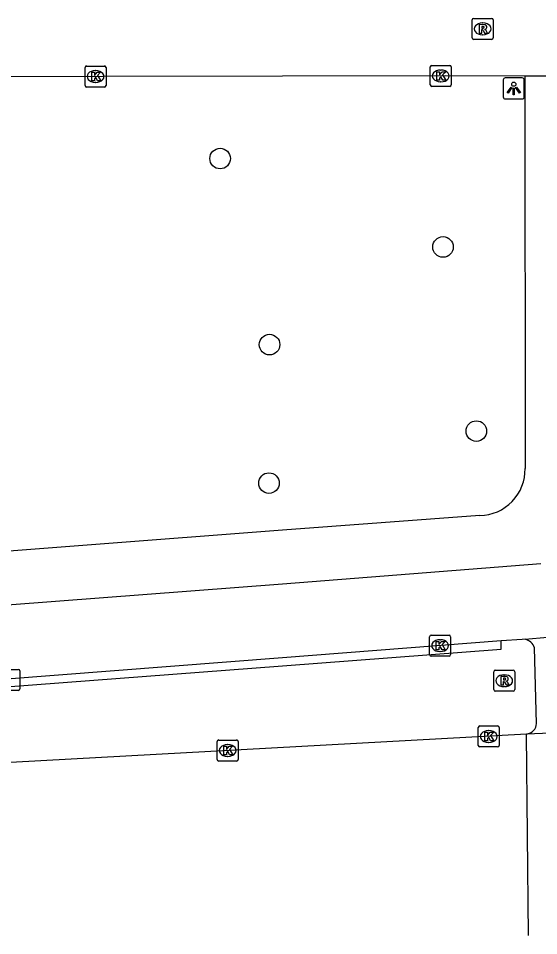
# Model space of a CAD drawing. Extents: x 160457 to 162082, y 388340 to 389736.
# Drawn here: x 160987.42 to 161012.2, y 388341.44 to 388385.09 of the extents above; entities that cross this region are included whole.
import ezdxf

# ---------------------------------------------------------------- set-up
doc = ezdxf.new("R2010")
doc.units = 0
for name, color, linetype in [('IMGEO_Boom', 7, 'Continuous'), ('IMGEO_Fietspad_gesloten', 7, 'Continuous'), ('IMGEO_Kolk', 7, 'Continuous'), ('IMGEO_Lichtpunt', 7, 'Continuous'), ('IMGEO_Rijbaan_lokaal_open', 7, 'Continuous'), ('IMGEO_Rijbaan_regionaal_gesloten', 7, 'Continuous'), ('IMGEO_Rioolput', 7, 'Continuous'), ('IMGEO_Verkeerseiland_open', 7, 'Continuous'), ('IMGEO_Voetpad_open', 7, 'Continuous')]:
    doc.layers.add(name, color=color, linetype=linetype)

msp = doc.modelspace()

# ---------------------------------------------------------------- linework, layer by layer
at = {"layer": 'IMGEO_Boom'}
for centre in [(160997.026, 388378.416), (161007.642, 388374.21), (160999.38, 388369.564), (161009.227, 388365.45), (160999.352, 388362.975)]:
    msp.add_circle(centre, 0.489, dxfattribs=at)
at = {"layer": 'IMGEO_Fietspad_gesloten'}
for points in [[(161012.297, 388359.142), (161000, 388358.164), (160954.457, 388354.688)], [(161011.548, 388355.547), (161012.618, 388355.65)], [(161010.41, 388355.47), (161000, 388354.666), (160957.522, 388351.385)], [(161011.548, 388355.547), (161011.417, 388355.534), (161010.41, 388355.47)]]:
    msp.add_lwpolyline(points, dxfattribs=at)
at = {"layer": 'IMGEO_Kolk'}
for p, q in [((160990.594, 388381.892), (160990.594, 388382.744)), ((160990.669, 388382.818), (160991.521, 388382.818)), ((160991.595, 388382.744), (160991.595, 388381.892)), ((161007.031, 388381.92), (161007.031, 388382.772)), ((161007.106, 388382.846), (161007.958, 388382.846)), ((161008.032, 388382.772), (161008.032, 388381.92)), ((160991.082, 388382.598), (160991.107, 388382.598)), ((161007.519, 388382.626), (161007.544, 388382.626)), ((160991.521, 388381.818), (160990.669, 388381.818)), ((160991.105, 388382.038), (160991.08, 388382.038)), ((161007.958, 388381.846), (161007.106, 388381.846)), ((161007.542, 388382.066), (161007.517, 388382.066)), ((161007, 388354.817), (161007, 388355.669)), ((161007.075, 388355.743), (161007.927, 388355.743)), ((161008.001, 388355.669), (161008.001, 388354.817)), ((161007.488, 388355.523), (161007.513, 388355.523)), ((161007.511, 388354.963), (161007.486, 388354.963)), ((161007.927, 388354.743), (161007.075, 388354.743)), ((160986.566, 388354.111), (160987.418, 388354.111)), ((160987.492, 388354.037), (160987.492, 388353.185)), ((160987.418, 388353.111), (160986.566, 388353.111)), ((161009.315, 388350.495), (161009.315, 388351.347)), ((161009.39, 388351.421), (161010.242, 388351.421)), ((161010.316, 388351.347), (161010.316, 388350.495)), ((161009.803, 388351.201), (161009.828, 388351.201)), ((160996.886, 388349.827), (160996.886, 388350.679)), ((160996.961, 388350.753), (160997.813, 388350.753)), ((160997.374, 388350.533), (160997.399, 388350.533)), ((160997.887, 388350.679), (160997.887, 388349.827)), ((161010.242, 388350.421), (161009.39, 388350.421)), ((161009.826, 388350.641), (161009.801, 388350.641)), ((160997.397, 388349.973), (160997.372, 388349.973)), ((160997.813, 388349.753), (160996.961, 388349.753))]:
    msp.add_line(p, q, dxfattribs=at)
for points in [[(160990.594, 388381.892), (160990.594, 388382.744)], [(160990.669, 388382.818), (160991.521, 388382.818)], [(160991.595, 388382.744), (160991.595, 388381.892)], [(161007.031, 388381.92), (161007.031, 388382.772)], [(161007.106, 388382.846), (161007.958, 388382.846)], [(161008.032, 388382.772), (161008.032, 388381.92)], [(160990.915, 388382.518), (160991.038, 388382.518), (160991.038, 388382.367), (160991.168, 388382.518), (160991.332, 388382.518), (160991.186, 388382.367), (160991.339, 388382.118), (160991.187, 388382.118), (160991.102, 388382.282), (160991.038, 388382.215), (160991.038, 388382.118), (160990.915, 388382.118), (160990.915, 388382.518)], [(161007.352, 388382.546), (161007.475, 388382.546), (161007.475, 388382.395), (161007.605, 388382.546), (161007.769, 388382.546), (161007.623, 388382.395), (161007.776, 388382.146), (161007.624, 388382.146), (161007.539, 388382.31), (161007.475, 388382.243), (161007.475, 388382.146), (161007.352, 388382.146), (161007.352, 388382.546)], [(160991.521, 388381.818), (160990.669, 388381.818)], [(161007.958, 388381.846), (161007.106, 388381.846)], [(161007, 388354.817), (161007, 388355.669)], [(161007.075, 388355.743), (161007.927, 388355.743)], [(161008.001, 388355.669), (161008.001, 388354.817)], [(161007.321, 388355.443), (161007.444, 388355.443), (161007.444, 388355.292), (161007.574, 388355.443), (161007.738, 388355.443), (161007.592, 388355.292), (161007.745, 388355.043), (161007.593, 388355.043), (161007.508, 388355.207), (161007.444, 388355.14), (161007.444, 388355.043), (161007.321, 388355.043), (161007.321, 388355.443)], [(161007.927, 388354.743), (161007.075, 388354.743)], [(160986.566, 388354.111), (160987.418, 388354.111)], [(160987.492, 388354.037), (160987.492, 388353.185)], [(160987.418, 388353.111), (160986.566, 388353.111)], [(161009.315, 388350.495), (161009.315, 388351.347)], [(161009.39, 388351.421), (161010.242, 388351.421)], [(161010.316, 388351.347), (161010.316, 388350.495)], [(161009.636, 388351.121), (161009.759, 388351.121), (161009.759, 388350.97), (161009.889, 388351.121), (161010.053, 388351.121), (161009.907, 388350.97), (161010.06, 388350.721), (161009.908, 388350.721), (161009.823, 388350.885), (161009.759, 388350.818), (161009.759, 388350.721), (161009.636, 388350.721), (161009.636, 388351.121)], [(160996.886, 388349.827), (160996.886, 388350.679)], [(160996.961, 388350.753), (160997.813, 388350.753)], [(160997.207, 388350.453), (160997.33, 388350.453), (160997.33, 388350.302), (160997.46, 388350.453), (160997.624, 388350.453), (160997.478, 388350.302), (160997.631, 388350.053), (160997.479, 388350.053), (160997.394, 388350.217), (160997.33, 388350.15), (160997.33, 388350.053), (160997.207, 388350.053), (160997.207, 388350.453)], [(160997.887, 388350.679), (160997.887, 388349.827)], [(161010.242, 388350.421), (161009.39, 388350.421)], [(160997.813, 388349.753), (160996.961, 388349.753)]]:
    msp.add_lwpolyline(points, dxfattribs=at)
for centre, start, end in [((160990.671, 388382.742), 91.552, 178.448), ((160990.671, 388382.742), 91.552, 178.448), ((160991.519, 388382.742), 1.552, 88.448), ((160991.519, 388382.742), 1.552, 88.448), ((161007.108, 388382.77), 91.552, 178.448), ((161007.108, 388382.77), 91.552, 178.448), ((161007.956, 388382.77), 1.552, 88.448), ((161007.956, 388382.77), 1.552, 88.448), ((160990.671, 388381.894), 181.552, 268.448), ((160990.671, 388381.894), 181.552, 268.448), ((160991.519, 388381.894), 271.552, 358.448), ((160991.519, 388381.894), 271.552, 358.448), ((161007.108, 388381.922), 181.552, 268.448), ((161007.108, 388381.922), 181.552, 268.448), ((161007.956, 388381.922), 271.552, 358.448), ((161007.956, 388381.922), 271.552, 358.448), ((161007.077, 388355.667), 91.552, 178.448), ((161007.077, 388355.667), 91.552, 178.448), ((161007.925, 388355.667), 1.552, 88.448), ((161007.925, 388355.667), 1.552, 88.448), ((161007.077, 388354.819), 181.552, 268.448), ((161007.077, 388354.819), 181.552, 268.448), ((161007.925, 388354.819), 271.552, 358.448), ((161007.925, 388354.819), 271.552, 358.448), ((160987.416, 388354.035), 1.552, 88.448), ((160987.416, 388354.035), 1.552, 88.448), ((160987.416, 388353.187), 271.552, 358.448), ((160987.416, 388353.187), 271.552, 358.448), ((161009.392, 388351.345), 91.552, 178.448), ((161009.392, 388351.345), 91.552, 178.448), ((161010.24, 388351.345), 1.552, 88.448), ((161010.24, 388351.345), 1.552, 88.448), ((160996.963, 388350.677), 91.552, 178.448), ((160996.963, 388350.677), 91.552, 178.448), ((160997.811, 388350.677), 1.552, 88.448), ((160997.811, 388350.677), 1.552, 88.448), ((161009.392, 388350.497), 181.552, 268.448), ((161009.392, 388350.497), 181.552, 268.448), ((161010.24, 388350.497), 271.552, 358.448), ((161010.24, 388350.497), 271.552, 358.448), ((160996.963, 388349.829), 181.552, 268.448), ((160996.963, 388349.829), 181.552, 268.448), ((160997.811, 388349.829), 271.552, 358.448), ((160997.811, 388349.829), 271.552, 358.448)]:
    msp.add_arc(centre, 0.0765, start, end, dxfattribs=at)
for centre, major_axis, ratio, start_param, end_param in [((160991.081, 388382.318), (-0.387, 0.002), 0.722429, 4.712389, 7.853982), ((160991.106, 388382.318), (-0.39, 0.002), 0.717154, 1.570796, 4.712389), ((161007.518, 388382.346), (-0.387, 0.002), 0.722429, 4.712389, 7.853982), ((161007.543, 388382.346), (-0.39, 0.002), 0.717154, 1.570796, 4.712389), ((161007.487, 388355.243), (-0.387, 0.002), 0.722429, 4.712389, 7.853982), ((161007.512, 388355.243), (-0.39, 0.002), 0.717154, 1.570796, 4.712389), ((161009.802, 388350.921), (-0.387, 0.002), 0.722429, 4.712389, 7.853982), ((161009.827, 388350.921), (-0.39, 0.002), 0.717154, 1.570796, 4.712389), ((160997.373, 388350.253), (-0.387, 0.002), 0.722429, 4.712389, 7.853982), ((160997.398, 388350.253), (-0.39, 0.002), 0.717154, 1.570796, 4.712389)]:
    msp.add_ellipse(centre, major_axis=major_axis, ratio=ratio, start_param=start_param, end_param=end_param, dxfattribs=at)
at = {"layer": 'IMGEO_Lichtpunt'}
for p, q in [((161010.511, 388382.154), (161010.511, 388381.347)), ((161010.511, 388382.154), (161010.511, 388381.347)), ((161011.413, 388382.249), (161010.605, 388382.249)), ((161011.413, 388382.249), (161010.605, 388382.249)), ((161011.507, 388381.347), (161011.507, 388382.154)), ((161011.507, 388381.347), (161011.507, 388382.154)), ((161010.605, 388381.253), (161011.413, 388381.253)), ((161010.605, 388381.253), (161011.413, 388381.253))]:
    msp.add_line(p, q, dxfattribs=at)
for points in [[(161010.885, 388381.818), (161010.924, 388381.79), (161010.736, 388381.528), (161010.698, 388381.555), (161010.885, 388381.818)], [(161011.097, 388381.79), (161011.135, 388381.817), (161011.322, 388381.555), (161011.283, 388381.527), (161011.097, 388381.79)], [(161010.987, 388381.77), (161011.034, 388381.77), (161011.034, 388381.448), (161010.987, 388381.448), (161010.987, 388381.77)]]:
    msp.add_lwpolyline(points, dxfattribs=at)
msp.add_circle((161011.01, 388381.952), 0.0994, dxfattribs=at)
for centre, start, end in [((161010.605, 388382.154), 90, 180), ((161010.605, 388382.154), 90, 180), ((161011.413, 388382.154), 0, 90), ((161011.413, 388382.154), 0, 90), ((161010.605, 388381.347), 180, 270), ((161010.605, 388381.347), 180, 270), ((161011.413, 388381.347), 270, 0), ((161011.413, 388381.347), 270, 360)]:
    msp.add_arc(centre, 0.0946, start, end, dxfattribs=at)
at = {"layer": 'IMGEO_Rijbaan_lokaal_open'}
for points in [[(160957.248, 388382.271), (161000, 388382.351), (161007.757, 388382.366), (161011.529, 388382.357)], [(161011.529, 388382.357), (161013.643, 388382.351)]]:
    msp.add_lwpolyline(points, dxfattribs=at)
at = {"layer": 'IMGEO_Rijbaan_regionaal_gesloten'}
for points in [[(161011.621, 388351.037), (160984.421, 388349.535)], [(161015.033, 388351.167), (161011.621, 388351.037)], [(161011.715, 388341.445), (161011.668, 388346.244), (161011.621, 388351.037)]]:
    msp.add_lwpolyline(points, dxfattribs=at)
at = {"layer": 'IMGEO_Rioolput'}
for p, q in [((161009.028, 388384.159), (161009.028, 388385.011)), ((161009.103, 388385.085), (161009.955, 388385.085)), ((161010.029, 388385.011), (161010.029, 388384.159)), ((161009.516, 388384.865), (161009.541, 388384.865)), ((161009.955, 388384.085), (161009.103, 388384.085)), ((161009.539, 388384.305), (161009.514, 388384.305)), ((161010.053, 388353.148), (161010.053, 388354)), ((161010.128, 388354.074), (161010.98, 388354.074)), ((161011.054, 388354), (161011.054, 388353.148)), ((161010.541, 388353.854), (161010.566, 388353.854)), ((161010.98, 388353.074), (161010.128, 388353.074)), ((161010.564, 388353.294), (161010.539, 388353.294))]:
    msp.add_line(p, q, dxfattribs=at)
for points in [[(161009.028, 388384.159), (161009.028, 388385.011)], [(161009.103, 388385.085), (161009.955, 388385.085)], [(161010.029, 388385.011), (161010.029, 388384.159)], [(161009.617, 388384.783), (161009.365, 388384.785), (161009.365, 388384.385)], [(161009.365, 388384.385), (161009.489, 388384.385), (161009.489, 388384.547), (161009.5, 388384.547)], [(161009.543, 388384.704), (161009.489, 388384.704), (161009.489, 388384.623)], [(161009.489, 388384.623), (161009.541, 388384.623)], [(161009.547, 388384.518), (161009.618, 388384.385), (161009.758, 388384.385), (161009.693, 388384.511)], [(161009.955, 388384.085), (161009.103, 388384.085)], [(161010.053, 388353.148), (161010.053, 388354)], [(161010.128, 388354.074), (161010.98, 388354.074)], [(161011.054, 388354), (161011.054, 388353.148)], [(161010.642, 388353.772), (161010.39, 388353.774), (161010.39, 388353.374)], [(161010.39, 388353.374), (161010.514, 388353.374), (161010.514, 388353.536), (161010.525, 388353.536)], [(161010.568, 388353.693), (161010.514, 388353.693), (161010.514, 388353.612)], [(161010.514, 388353.612), (161010.566, 388353.612)], [(161010.572, 388353.507), (161010.643, 388353.374), (161010.783, 388353.374), (161010.718, 388353.5)], [(161010.98, 388353.074), (161010.128, 388353.074)]]:
    msp.add_lwpolyline(points, dxfattribs=at)
for centre, radius, start, end in [((161009.105, 388385.009), 0.0765, 91.552, 178.448), ((161009.105, 388385.009), 0.0765, 91.552, 178.448), ((161009.953, 388385.009), 0.0765, 1.552, 88.448), ((161009.953, 388385.009), 0.0765, 1.552, 88.448), ((161009.499, 388384.494), 0.0533, 26.0293, 88.6989), ((161009.525, 388384.812), 0.19, 274.7715, 282.9687), ((161009.549, 388384.608), 0.0964, 77.0061, 93.1865), ((161009.563, 388384.665), 0.0378, 276.6634, 79.6772), ((161009.616, 388384.673), 0.109, 350.3612, 89.416), ((161009.614, 388384.673), 0.112, 277.5842, 350.9817), ((161009.598, 388384.458), 0.108, 29.5134, 73.7905), ((161009.105, 388384.161), 0.0765, 181.552, 268.448), ((161009.105, 388384.161), 0.0765, 181.552, 268.448), ((161009.953, 388384.161), 0.0765, 271.552, 358.448), ((161009.953, 388384.161), 0.0765, 271.552, 358.448), ((161010.13, 388353.998), 0.0765, 91.552, 178.448), ((161010.13, 388353.998), 0.0765, 91.552, 178.448), ((161010.978, 388353.998), 0.0765, 1.552, 88.448), ((161010.978, 388353.998), 0.0765, 1.552, 88.448), ((161010.524, 388353.483), 0.0533, 26.0293, 88.6989), ((161010.55, 388353.801), 0.19, 274.7715, 282.9687), ((161010.574, 388353.597), 0.0964, 77.0061, 93.1865), ((161010.588, 388353.654), 0.0378, 276.6634, 79.6772), ((161010.641, 388353.662), 0.109, 350.3612, 89.416), ((161010.639, 388353.662), 0.112, 277.5842, 350.9817), ((161010.623, 388353.447), 0.108, 29.5134, 73.7905), ((161010.13, 388353.15), 0.0765, 181.552, 268.448), ((161010.13, 388353.15), 0.0765, 181.552, 268.448), ((161010.978, 388353.15), 0.0765, 271.552, 358.448), ((161010.978, 388353.15), 0.0765, 271.552, 358.448)]:
    msp.add_arc(centre, radius, start, end, dxfattribs=at)
for centre, major_axis, ratio, start_param, end_param in [((161009.515, 388384.585), (-0.387, 0.002), 0.722429, 4.712389, 7.853982), ((161009.54, 388384.585), (-0.39, 0.002), 0.717154, 1.570796, 4.712389), ((161010.54, 388353.574), (-0.387, 0.002), 0.722429, 4.712389, 7.853982), ((161010.565, 388353.574), (-0.39, 0.002), 0.717154, 1.570796, 4.712389)]:
    msp.add_ellipse(centre, major_axis=major_axis, ratio=ratio, start_param=start_param, end_param=end_param, dxfattribs=at)
at = {"layer": 'IMGEO_Verkeerseiland_open'}
msp.add_lwpolyline([(160984.318, 388353.088), (161000, 388354.284), (161010.417, 388355.079), (161010.41, 388355.47)], dxfattribs=at)
at = {"layer": 'IMGEO_Voetpad_open'}
for points in [[(161011.529, 388382.357), (161011.549, 388363.67)], [(161009.391, 388361.434), (161000, 388360.736), (160954.296, 388357.228)], [(161012.093, 388351.546), (161011.996, 388355.142)]]:
    msp.add_lwpolyline(points, dxfattribs=at)
for centre, radius, start, end in [((161009.355, 388363.628), 2.194, 270.9293, 1.1046), ((161011.425, 388354.961), 0.598, 17.5844, 78.1873), ((161011.575, 388351.553), 0.518, 275.1133, 359.2067)]:
    msp.add_arc(centre, radius, start, end, dxfattribs=at)

doc.saveas('drawing.dxf')
